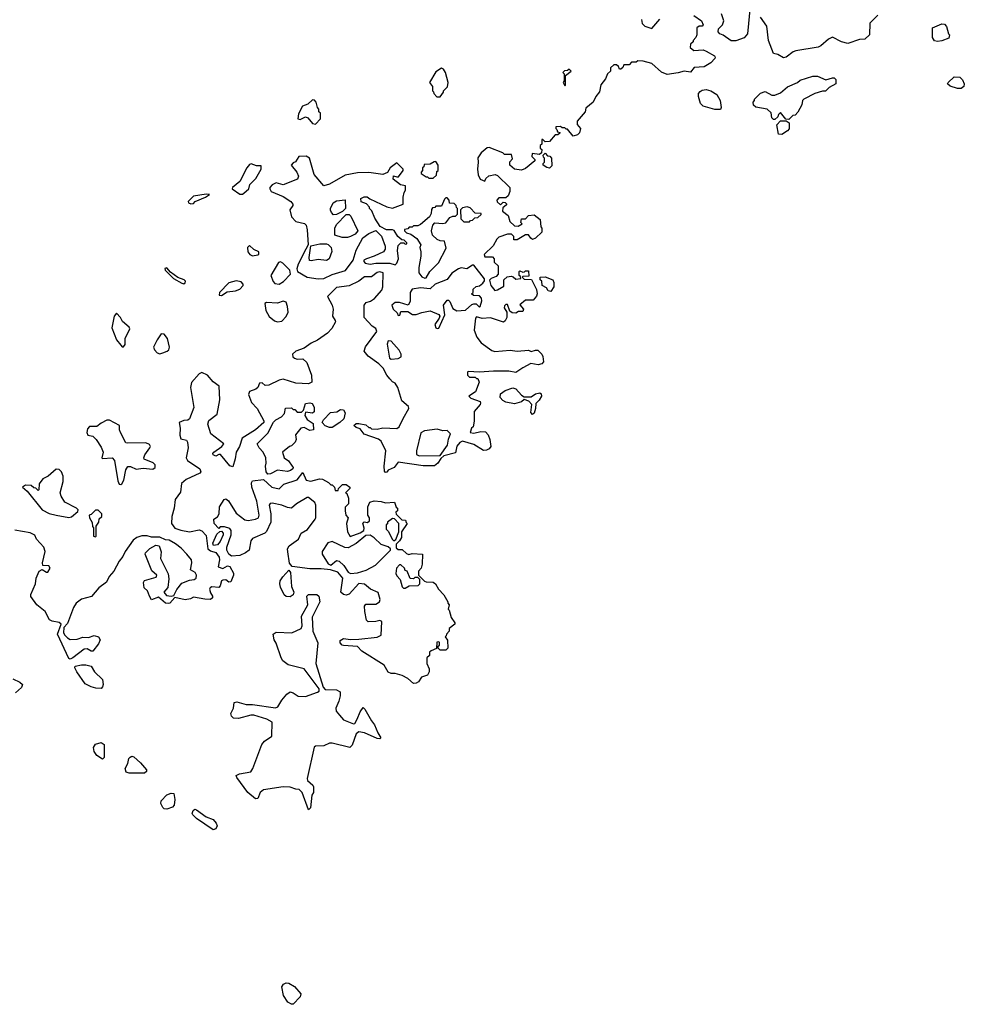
# Model space of a CAD drawing. Extents: x 2219101 to 2444320, y 201258 to 358766.
# Tile 324 of 349: x 2398594 to 2405336, y 295501 to 302533. Entities that reach past the tile are written whole.
import ezdxf

# ---------------------------------------------------------------- set-up
doc = ezdxf.new("R2010")
doc.units = 0

msp = doc.modelspace()

# ---------------------------------------------------------------- linework, layer by layer
at = {"layer": '0CON10XD'}
for points in [[(2403820, 302755), (2403788.8, 302431.2), (2403765, 302404), (2403705, 302381.2), (2403671.7, 302381.7), (2403615, 302422.5), (2403591.7, 302431.7), (2403580, 302445), (2403581.7, 302468.3), (2403610, 302495), (2403620, 302525), (2403604.2, 302575)], [(2403405, 302562.5), (2403460, 302525), (2403473, 302497), (2403465, 302487.5), (2403443.6, 302486.4), (2403427.5, 302475), (2403426.4, 302423.6), (2403420, 302405), (2403400, 302385), (2403400, 302375), (2403381.7, 302358.3), (2403380, 302335), (2403405, 302312.5), (2403473.6, 302316.4), (2403495, 302308), (2403553.3, 302275), (2403558.8, 302265), (2403556, 302255), (2403526, 302225), (2403480, 302195), (2403408, 302192), (2403381.7, 302158.3), (2403336.4, 302166.4), (2403295, 302153.8), (2403215, 302141.2), (2403175, 302157.5), (2403105, 302220), (2403045, 302237.5), (2403005, 302240), (2402995, 302230), (2402961.7, 302228.3), (2402945, 302210), (2402905, 302210), (2402898.3, 302191.7), (2402885, 302180), (2402875, 302180), (2402868.3, 302198.3), (2402855, 302210), (2402835, 302210), (2402811.7, 302188.3), (2402810, 302165), (2402790, 302145), (2402775, 302110), (2402743, 302067), (2402733, 302017), (2402707.5, 301985), (2402687.5, 301945), (2402635, 301900), (2402630, 301875), (2402573, 301807), (2402572.5, 301785), (2402597.5, 301755), (2402590, 301725), (2402575, 301710), (2402545, 301700), (2402505, 301750), (2402495, 301750), (2402485, 301760), (2402465, 301760), (2402455, 301770), (2402421.7, 301768.3), (2402420, 301755), (2402428.3, 301748.3), (2402431.7, 301731.7), (2402448.3, 301728.3), (2402448.3, 301721.7), (2402435, 301710), (2402415, 301710), (2402375, 301662.5), (2402345, 301660), (2402328.3, 301678.3), (2402321.7, 301678.3), (2402320, 301645), (2402310, 301635), (2402310, 301615), (2402320, 301605), (2402318.3, 301581.7), (2402305, 301570), (2402251.7, 301578.3), (2402250, 301555), (2402270, 301535), (2402270, 301525), (2402205, 301470), (2402175, 301458.8), (2402126.4, 301466.4), (2402092.5, 301495), (2402093, 301517), (2402111.7, 301538.3), (2402105, 301570), (2402055, 301570), (2402041.7, 301581.7), (2401945, 301620), (2401931.7, 301618.3), (2401887, 301583), (2401863, 301547), (2401867.5, 301515), (2401862.5, 301465), (2401867.5, 301425), (2401880, 301395), (2401915, 301380), (2401921.7, 301398.3), (2401943, 301417), (2401987, 301427), (2402005, 301420), (2402092.5, 301335), (2402092.5, 301305), (2402080, 301275), (2402065, 301260), (2402015, 301260), (2402000, 301245), (2402001.7, 301231.7), (2402025, 301210), (2402045, 301230), (2402058.3, 301228.3), (2402068.3, 301218.3), (2402068.3, 301211.7), (2402041.7, 301188.3), (2402040, 301165), (2402080, 301135), (2402091.7, 301091.7), (2402125, 301060), (2402151.7, 301058.3), (2402180, 301075), (2402170, 301085), (2402175, 301110), (2402205, 301110), (2402226.7, 301133.3), (2402265, 301140), (2402310, 301105), (2402313, 301053), (2402320, 301045), (2402320, 301015), (2402276.4, 300973.6), (2402255, 300962.5), (2402241.7, 300971.7), (2402225, 300997.5), (2402205, 300997.5), (2402145, 300960), (2402121.7, 300961.7), (2402120, 300985), (2402105, 301000), (2402075, 301000), (2402015, 300980), (2402000, 300965), (2401973, 300917), (2401910, 300855), (2401915, 300840), (2401968.3, 300838.3), (2401980, 300825), (2401981.7, 300801.7), (2402010, 300775), (2402010, 300715), (2401995, 300700), (2401960, 300685), (2401948.3, 300671.7), (2401957.5, 300635), (2401985, 300600), (2402005, 300602.5), (2402049.3, 300630.7), (2402050, 300675), (2402073, 300697), (2402101.7, 300701.7), (2402117, 300697), (2402135, 300680), (2402170, 300685), (2402168.3, 300698.3), (2402160, 300705), (2402160, 300735), (2402165, 300740), (2402185, 300730), (2402198.3, 300731.7), (2402205, 300740), (2402225, 300740), (2402228.3, 300701.7), (2402185, 300700), (2402180, 300695), (2402195, 300680), (2402248.3, 300678.3), (2402283.3, 300605), (2402286.7, 300575), (2402281.7, 300558.3), (2402259.6, 300530.5), (2402205, 300530), (2402163, 300497), (2402190, 300465), (2402185, 300450), (2402155, 300450), (2402135, 300437.5), (2402108.3, 300438.3), (2402091.7, 300451.7), (2402075, 300500), (2402065, 300500), (2402055, 300490), (2402052.5, 300475), (2402070, 300445), (2402070, 300405), (2402058.3, 300381.7), (2402047, 300373), (2401955, 300403.3), (2401895, 300400), (2401855, 300410), (2401848.3, 300401.7), (2401837.5, 300315), (2401856.4, 300266.4), (2401887.5, 300225), (2401965, 300170), (2401985, 300162.5), (2402095, 300173.3), (2402145, 300166.2), (2402225, 300172.5), (2402245, 300162.5), (2402275, 300172.5), (2402291.7, 300171.7), (2402320, 300145), (2402327, 300127), (2402331.7, 300088.3), (2402320, 300075), (2402295, 300067.5), (2402243, 300077), (2402185, 300047.5), (2402135, 300012.5), (2402085, 300022.5), (2401975, 300023.3), (2401875, 300016.7), (2401795, 300020), (2401790, 300015), (2401790, 299995), (2401805, 299980), (2401845, 299980), (2401855, 299970), (2401865, 299970), (2401872.5, 299945), (2401847.5, 299875), (2401800, 299845), (2401815, 299830), (2401880, 299805), (2401882.5, 299795), (2401880, 299785), (2401837.5, 299735), (2401837.5, 299665), (2401830, 299625), (2401820, 299615), (2401810, 299585), (2401835, 299580), (2401885, 299592.5), (2401919.3, 299589.3), (2401937.7, 299567.7), (2401948.8, 299535), (2401956.7, 299485), (2401945, 299467.5), (2401925, 299457.5), (2401905, 299456.7), (2401835, 299500), (2401755, 299523.3), (2401736.1, 299513.9), (2401713.9, 299486.1), (2401705, 299440), (2401622.5, 299417.5), (2401600, 299400), (2401577.5, 299365), (2401555, 299347.5), (2401475, 299347.5), (2401295, 299372.5), (2401267.5, 299335), (2401223.8, 299316.2), (2401215, 299302.5), (2401205, 299300), (2401198.3, 299308.3), (2401196.7, 299345), (2401207.5, 299455), (2401173, 299523), (2401155, 299536.7), (2401053, 299573), (2401025, 299610), (2400995, 299620), (2400980, 299635), (2400995, 299650), (2401015, 299650), (2401065, 299640), (2401085, 299620), (2401095, 299620), (2401105, 299610), (2401145, 299607.5), (2401185, 299617.5), (2401285, 299612.5), (2401302.5, 299625), (2401330, 299685), (2401372.5, 299755), (2401369.3, 299769.3), (2401321.7, 299811.7), (2401292.5, 299905), (2401275, 299937.5), (2401255, 299947.5), (2401235, 299967.5), (2401213.9, 299993.9), (2401187.5, 300045), (2401157.5, 300075), (2401080.4, 300130.5), (2401053.3, 300165), (2401062.7, 300197.3), (2401142.5, 300305), (2401136.4, 300326.4), (2401110, 300345), (2401052.5, 300405), (2401053.3, 300495), (2401066.4, 300513.6), (2401097.7, 300522.3), (2401127.7, 300542.3), (2401178.3, 300601.7), (2401186.7, 300625), (2401187.5, 300725), (2401165, 300732.5), (2401145, 300726.7), (2401105, 300697.5), (2401055, 300697.5), (2401013.6, 300666.4), (2400945, 300632.5), (2400855, 300620), (2400790, 300555), (2400823.3, 300493.3), (2400831.2, 300465), (2400825.8, 300415), (2400846.7, 300385), (2400847.5, 300375), (2400823, 300327), (2400790, 300295), (2400720, 300245), (2400675, 300222.5), (2400625, 300187.5), (2400565, 300166.7), (2400541.2, 300145), (2400543.3, 300125), (2400555.9, 300115.9), (2400575, 300108.8), (2400615, 300110), (2400643.6, 300083.6), (2400677.5, 299995), (2400680, 299945), (2400655, 299933.3), (2400565, 299937.5), (2400475, 299966), (2400445, 299958.8), (2400373, 299923), (2400345, 299920), (2400325, 299940), (2400305, 299937.5), (2400293, 299907), (2400280, 299895), (2400235, 299877.5), (2400227.5, 299855), (2400249.3, 299799.3), (2400288.8, 299755), (2400337.7, 299667.7), (2400337.5, 299655), (2400276.1, 299603.9), (2400182.5, 299545), (2400163.3, 299485), (2400140, 299445), (2400133, 299397), (2400115, 299340), (2400095, 299347.5), (2400027, 299427), (2400015, 299427.5), (2399995, 299416.2), (2399976.2, 299426.2)], [(2403032.5, 302535), (2403037.5, 302505), (2403055, 302487.5), (2403105, 302470), (2403163, 302537)], [(2404720, 302565), (2404661.7, 302508.3), (2404660, 302425), (2404627, 302393), (2404588.3, 302391.7), (2404505, 302363.3), (2404460, 302375), (2404395, 302407.5), (2404366.4, 302393.6), (2404312.5, 302345), (2404293.8, 302336.2), (2404135, 302310), (2404115, 302303.3), (2404065, 302266), (2404045, 302260), (2404005, 302283.3), (2403975, 302292.5), (2403939.2, 302385), (2403927.3, 302487.3), (2403880.7, 302550.7)], [(2405145, 302377.5), (2405123, 302383), (2405110, 302405), (2405110, 302475), (2405175, 302502.5), (2405195, 302500), (2405210, 302485), (2405223, 302433), (2405230, 302425), (2405225, 302400), (2405175, 302382.5), (2405145, 302377.5)], [(2401571.7, 301981.7), (2401595, 301982.5), (2401620, 302015), (2401620, 302025), (2401647, 302053), (2401652.5, 302085), (2401632.5, 302155), (2401619.3, 302179.3), (2401605, 302187.5), (2401565, 302160), (2401520, 302085), (2401540, 302055), (2401540, 302025), (2401548.3, 302018.3), (2401550, 302005), (2401571.7, 301981.7)], [(2402485, 302060), (2402490, 302065), (2402490, 302135), (2402530, 302165), (2402515, 302180), (2402505, 302170), (2402481.7, 302168.3), (2402470, 302155), (2402480, 302145), (2402480, 302095), (2402472.5, 302085), (2402485, 302060)], [(2404085, 301820), (2404061.7, 301821.7), (2404025, 301870), (2404010, 301855), (2404005, 301840), (2403985, 301820), (2403975, 301820), (2403963, 301833), (2403957, 301867), (2403930, 301895), (2403848.3, 301908.3), (2403831.7, 301921.7), (2403830, 301945), (2403840, 301955), (2403840, 301965), (2403881.7, 302008.3), (2403915, 302020), (2403963.6, 301993.6), (2403985, 301993.3), (2404025, 302011.2), (2404075, 302053.8), (2404145, 302083.8), (2404165, 302101.2), (2404255, 302128.8), (2404289.3, 302129.3), (2404347, 302103), (2404395, 302117.5), (2404407, 302117), (2404420, 302105), (2404420, 302075), (2404371.7, 302048.3), (2404345, 302022.5), (2404325, 302022.5), (2404270, 302005), (2404190, 301965), (2404182.5, 301955), (2404177.5, 301925), (2404148.3, 301871.7), (2404128.3, 301851.7), (2404111.7, 301848.3), (2404085, 301820)], [(2405315, 302042), (2405287.7, 302042.3), (2405235, 302058), (2405216.7, 302075), (2405220, 302085), (2405265, 302123.8), (2405305, 302121.2), (2405324.1, 302104.1), (2405336.2, 302075), (2405333.3, 302055), (2405315, 302042)], [(2403555, 301891.2), (2403473.3, 301915), (2403454.2, 301934.2), (2403438.8, 301985), (2403440, 302005), (2403450.4, 302019.5), (2403465, 302028.8), (2403495, 302033.8), (2403527.5, 302025), (2403569.6, 301999.5), (2403593.3, 301955), (2403600, 301905), (2403595, 301892.5), (2403555, 301891.2)], [(2400705, 301787.5), (2400740, 301825), (2400740, 301865), (2400730, 301875), (2400730, 301895), (2400720, 301905), (2400710, 301945), (2400698.3, 301958.3), (2400685, 301960), (2400650.7, 301929.3), (2400613.3, 301915), (2400585, 301860), (2400580, 301825), (2400595, 301820), (2400635, 301840), (2400651.7, 301831.7), (2400685, 301792.5), (2400705, 301787.5)], [(2404035, 301712.5), (2404011.2, 301715), (2403998.3, 301781.7), (2404025, 301810), (2404065, 301810), (2404086.4, 301796.4), (2404085.8, 301754.2), (2404075, 301740), (2404035, 301712.5)], [(2400725, 300682), (2400765, 300684), (2400825, 300712), (2400919.3, 300740.7), (2400973.6, 300816.4), (2400995, 300887.5), (2401044.2, 300975.8), (2401085, 301006.7), (2401135, 301027.5), (2401177, 300987), (2401202.5, 300915), (2401202.5, 300895), (2401190, 300875), (2401125, 300843.3), (2401070, 300825), (2401050, 300815), (2401050, 300805), (2401060, 300795), (2401095, 300786.7), (2401136.1, 300793.9), (2401235, 300793.3), (2401275, 300782.5), (2401286.4, 300793.6), (2401297.5, 300825), (2401290, 300885), (2401295, 300920), (2401315, 300940), (2401335, 300940), (2401345, 300930), (2401358.3, 300931.7), (2401358.3, 300938.3), (2401338.3, 300958.3), (2401321.7, 300961.7), (2401293.6, 300983.6), (2401267, 301027), (2401255, 301032.5), (2401213, 301033), (2401167, 301057), (2401130, 301115), (2401107, 301167), (2401090, 301185), (2401090, 301195), (2401068.3, 301218.3), (2401031.7, 301231.7), (2401030, 301255), (2401053, 301267), (2401075, 301267.5), (2401093, 301253), (2401215, 301196), (2401255, 301186), (2401330, 301215), (2401330, 301265), (2401338.3, 301298.3), (2401346.7, 301315), (2401346.7, 301346.7), (2401313, 301353), (2401260, 301395), (2401261.7, 301418.3), (2401285, 301410), (2401298.3, 301411.7), (2401330, 301455), (2401330, 301465), (2401285, 301510), (2401237.5, 301475), (2401218.3, 301441.7), (2401185, 301427.5), (2401085, 301441.2), (2401005, 301438), (2400917.3, 301422.7), (2400805, 301359.2), (2400766.1, 301346.1), (2400696.4, 301426.4), (2400662.5, 301545), (2400637.7, 301557.7), (2400587.5, 301555), (2400563, 301517), (2400545, 301510), (2400532.5, 301495), (2400573.3, 301445), (2400583.3, 301415), (2400577.5, 301395), (2400475, 301353.8), (2400425, 301367.5), (2400395, 301352.5), (2400380, 301335), (2400380, 301325), (2400390, 301305), (2400475, 301270), (2400530, 301235), (2400542.5, 301215), (2400542.5, 301205), (2400522.5, 301175), (2400533.3, 301125), (2400565, 301092.5), (2400626.4, 301076.4), (2400640, 301065), (2400647, 301033), (2400652.5, 300925), (2400637.5, 300895), (2400582.3, 300787.7), (2400573, 300753), (2400577.5, 300735), (2400645, 300694), (2400725, 300682)], [(2401545, 301400), (2401568.3, 301421.7), (2401572.5, 301447.5), (2401580, 301455), (2401580, 301495), (2401565, 301520), (2401551.7, 301518.3), (2401525, 301500), (2401481.7, 301498.3), (2401478.3, 301481.7), (2401470, 301475), (2401470, 301455), (2401460, 301445), (2401460, 301435), (2401495, 301410), (2401505, 301410), (2401515, 301400), (2401545, 301400)], [(2402375, 301472.5), (2402356.7, 301476.7), (2402330, 301495), (2402330, 301505), (2402340, 301515), (2402340, 301545), (2402331.7, 301551.7), (2402330, 301565), (2402345, 301580), (2402361.7, 301561.7), (2402378.3, 301558.3), (2402390, 301545), (2402391.7, 301488.3), (2402375, 301472.5)], [(2400185, 301286.2), (2400195, 301293.3), (2400230, 301325), (2400237.5, 301355), (2400280.7, 301399.3), (2400317.5, 301465), (2400318.3, 301488.3), (2400285, 301488), (2400245.9, 301504.1), (2400235, 301498.6), (2400215, 301473.8), (2400165, 301376.7), (2400112.5, 301335), (2400110, 301325), (2400165, 301286.7), (2400185, 301286.2)], [(2399815, 301217.5), (2399835, 301220), (2399846.4, 301233.6), (2399920, 301265), (2399950, 301285), (2399925, 301287.5), (2399835, 301272.5), (2399797.5, 301235), (2399800, 301225), (2399815, 301217.5)], [(2400835, 301140), (2400820, 301155), (2400813, 301173), (2400812.5, 301185), (2400832.5, 301225), (2400855, 301240), (2400916.7, 301246.7), (2400920, 301185), (2400897, 301163), (2400855, 301142.5), (2400835, 301140)], [(2401485, 300687.5), (2401495, 300690), (2401522.5, 300735), (2401583.6, 300796.4), (2401638.3, 300901.7), (2401625, 300950), (2401595, 300953.8), (2401575, 300963.8), (2401541.2, 300995), (2401533.3, 301025), (2401542.5, 301065), (2401558.3, 301081.7), (2401615, 301077.5), (2401635, 301082.5), (2401665, 301120), (2401685, 301130), (2401705, 301130), (2401720, 301145), (2401720, 301185), (2401711.7, 301191.7), (2401710, 301205), (2401695, 301220), (2401661.7, 301221.7), (2401660, 301245), (2401645, 301260), (2401635, 301260), (2401625, 301250), (2401605, 301200), (2401565, 301200), (2401558.3, 301191.7), (2401541.7, 301188.3), (2401533, 301177), (2401531.7, 301148.3), (2401520, 301125), (2401455, 301070), (2401435, 301060), (2401405, 301060), (2401395, 301050), (2401375, 301050), (2401365, 301040), (2401340, 301035), (2401340, 301025), (2401355, 301010), (2401385, 301000), (2401429.3, 300969.3), (2401457.5, 300925), (2401450, 300905), (2401457.5, 300875), (2401456.7, 300845), (2401443.6, 300763.6), (2401443.3, 300725), (2401465, 300697.5), (2401485, 300687.5)], [(2401805, 301090), (2401811.7, 301098.3), (2401825, 301100), (2401841.7, 301118.3), (2401865, 301120), (2401888.3, 301141.7), (2401888.3, 301148.3), (2401845, 301150), (2401808.3, 301188.3), (2401787, 301197), (2401755, 301190), (2401740, 301175), (2401741.7, 301111.7), (2401765, 301090), (2401805, 301090)], [(2400935, 300976.2), (2400896.4, 300976.4), (2400842.5, 300995), (2400842.5, 301045), (2400855, 301070), (2400925, 301142.5), (2400945, 301142.5), (2400958.8, 301128.8), (2401006.7, 301025), (2400988.8, 301001.2), (2400955, 300983.8), (2400935, 300976.2)], [(2400255, 300847.5), (2400295, 300852.5), (2400300, 300855), (2400300, 300875), (2400265, 300892.5), (2400235, 300920), (2400220, 300905), (2400222.5, 300875), (2400237, 300857), (2400255, 300847.5)], [(2400675, 300810), (2400663.6, 300813.6), (2400660, 300835), (2400671.7, 300918.3), (2400737, 300933), (2400783, 300933), (2400796.4, 300926.4), (2400817.5, 300905), (2400823, 300877), (2400803.3, 300825), (2400785, 300814), (2400725, 300819.2), (2400675, 300810)], [(2399765, 300647.5), (2399775, 300652.5), (2399776.7, 300665), (2399767.5, 300675), (2399721.7, 300691.7), (2399670.7, 300730.7), (2399645, 300760), (2399630, 300755), (2399632.5, 300745), (2399692.5, 300685), (2399750.4, 300650.5), (2399765, 300647.5)], [(2400445, 300643.3), (2400475.9, 300664.1), (2400527.5, 300715), (2400522.5, 300745), (2400472.5, 300795), (2400455, 300802.5), (2400441.7, 300798.3), (2400386.2, 300705), (2400402.3, 300662.3), (2400415, 300650), (2400445, 300643.3)], [(2401575, 300327.5), (2401585, 300330), (2401627.5, 300425), (2401620, 300495), (2401645, 300530), (2401655, 300530), (2401665, 300520), (2401685, 300470), (2401715, 300452.5), (2401775, 300457.5), (2401821.7, 300498.3), (2401835, 300503.3), (2401852.5, 300502.5), (2401875, 300480), (2401880, 300485), (2401892.5, 300525), (2401890, 300545), (2401875, 300560), (2401833, 300563), (2401820, 300575), (2401830, 300585), (2401831.7, 300608.3), (2401853, 300627), (2401877, 300633), (2401899.3, 300650.7), (2401911.7, 300668.3), (2401911.7, 300681.7), (2401835, 300780), (2401825, 300780), (2401786.4, 300753.6), (2401745, 300760), (2401725, 300753.3), (2401678.3, 300721.7), (2401645, 300677.5), (2401560, 300645), (2401525, 300610), (2401455, 300617.5), (2401395, 300607.5), (2401380, 300585), (2401380.7, 300519.3), (2401367, 300493), (2401305, 300512.5), (2401275, 300512.5), (2401250, 300495), (2401260, 300465), (2401288.3, 300438.3), (2401295, 300420), (2401308.3, 300421.7), (2401315, 300450), (2401365, 300450), (2401398.3, 300428.3), (2401425, 300427.5), (2401465, 300442.5), (2401525, 300452.5), (2401585, 300427.5), (2401592.5, 300415), (2401588.8, 300401.2), (2401556.7, 300355), (2401565, 300333.3), (2401575, 300327.5)], [(2402385, 300592.5), (2402367, 300597), (2402355, 300617.5), (2402322.5, 300635), (2402320, 300665), (2402310, 300675), (2402310, 300695), (2402345, 300697.5), (2402400, 300675), (2402407.5, 300655), (2402406.7, 300625), (2402385, 300592.5)], [(2400035, 300562.5), (2400075, 300588.8), (2400135, 300596.7), (2400165, 300607.5), (2400190, 300635), (2400190, 300645), (2400175, 300660), (2400138, 300668), (2400085.8, 300654.2), (2400020, 300585), (2400017.5, 300565), (2400035, 300562.5)], [(2400435, 300376.2), (2400465, 300380), (2400495, 300413.8), (2400509.2, 300445), (2400505.9, 300484.1), (2400495, 300516.7), (2400475, 300523.3), (2400435, 300507.5), (2400355, 300512.5), (2400343.6, 300506.4), (2400350, 300455), (2400374.1, 300414.1), (2400412.3, 300382.3), (2400435, 300376.2)], [(2399335, 300197.5), (2399346.4, 300213.6), (2399347.5, 300255), (2399380, 300325), (2399376.4, 300336.4), (2399327, 300377), (2399312.5, 300405), (2399285, 300437.5), (2399267.5, 300415), (2399251.7, 300331.7), (2399285, 300247.5), (2399315, 300207.5), (2399325, 300197.5), (2399335, 300197.5)], [(2399595, 300146.2), (2399615, 300153.3), (2399647.5, 300165), (2399657.5, 300175), (2399662.5, 300195), (2399650, 300255), (2399626.4, 300286.4), (2399605, 300290), (2399575, 300247.5), (2399550, 300195), (2399556.2, 300175), (2399575, 300153.8), (2399595, 300146.2)], [(2401245, 300107.5), (2401295, 300112.5), (2401317.5, 300125), (2401316.7, 300145), (2401303.6, 300173.6), (2401245, 300237.5), (2401225, 300240), (2401217.5, 300215), (2401232.5, 300115), (2401245, 300107.5)], [(2399976.2, 299426.2), (2399973.8, 299435), (2399980, 299445), (2400037.5, 299485), (2400050, 299505), (2399957.5, 299575), (2399936.2, 299645), (2399945, 299670), (2400002.5, 299715), (2400023, 299817), (2400017.5, 299915), (2399975, 299946.7), (2399935, 299993.8), (2399895, 300013.3), (2399875, 300003.3), (2399819.3, 299940.7), (2399813.3, 299905), (2399836.1, 299763.9), (2399805, 299682.5), (2399795, 299673.3), (2399765, 299670), (2399732.5, 299655), (2399738.8, 299615), (2399737.5, 299565), (2399745, 299540), (2399785, 299530), (2399792.5, 299515), (2399796.7, 299475), (2399782.5, 299405), (2399792.5, 299385), (2399880, 299325), (2399887.5, 299305), (2399880, 299295), (2399781.7, 299248.3), (2399749.3, 299220.7), (2399741.7, 299158.3), (2399703, 299107), (2399696.4, 299043.6), (2399680, 298985), (2399677.5, 298935), (2399701.7, 298901.7), (2399745, 298886.2), (2399805, 298876.2), (2399875, 298890), (2399895, 298882.5), (2399925, 298850), (2399937.5, 298755), (2399955, 298740), (2399995, 298726.7), (2400017.5, 298695), (2400020, 298675), (2400010, 298625), (2400045, 298612.5), (2400078.3, 298631.7), (2400095, 298627.5), (2400119.6, 298579.5), (2400121.2, 298565), (2400100.7, 298519.3), (2400087, 298517), (2400065, 298532), (2400045, 298531.2), (2400033.8, 298525), (2400025, 298490), (2400015, 298477.5), (2399965, 298482.5), (2399953.6, 298476.4), (2399950, 298465), (2399955, 298440), (2399970, 298415), (2399970, 298405), (2399955, 298393.3), (2399915, 298394.2), (2399835, 298410), (2399813.9, 298396.1), (2399775, 298390.8), (2399702.5, 298407.5), (2399665, 298366.7), (2399655, 298363.3), (2399635, 298366.7), (2399585, 298410), (2399535, 298390), (2399520, 298415), (2399507.5, 298455), (2399482.5, 298475), (2399477, 298513), (2399485, 298526.7), (2399568.3, 298551.7), (2399572.5, 298565), (2399536.4, 298596.4), (2399490, 298715), (2399492.5, 298725), (2399524.1, 298755.9), (2399565, 298780), (2399590, 298775), (2399603, 298733), (2399600, 298685), (2399653.3, 298575), (2399659.3, 298539.3), (2399651.7, 298478.3), (2399622.5, 298445), (2399641.7, 298421.7), (2399675, 298416.7), (2399695, 298420), (2399715.9, 298464.1), (2399751.7, 298508.3), (2399805, 298530), (2399840, 298535), (2399852.5, 298545), (2399856.7, 298565), (2399847.5, 298585), (2399812.5, 298605), (2399822.5, 298655), (2399820, 298675), (2399787.5, 298715), (2399747.7, 298757.7), (2399705, 298790), (2399660, 298815), (2399635, 298817.5), (2399595, 298837.5), (2399535, 298837.5), (2399505, 298846.7), (2399465, 298847.5), (2399430, 298835), (2399403.6, 298816.4), (2399346.7, 298735), (2399330.7, 298699.3), (2399303.9, 298666.1), (2399265.8, 298594.2), (2399233, 298557), (2399214, 298515), (2399160, 298475), (2399105.8, 298414.2), (2399036.1, 298393.9), (2398997.5, 298365), (2398977.5, 298335), (2398935, 298220), (2398908.3, 298191.7), (2398907.5, 298155), (2398916.4, 298136.4), (2398935, 298117.5), (2398955, 298107.5), (2399005, 298110), (2399045, 298123.3), (2399085, 298121.2), (2399125, 298136.2), (2399156.4, 298126.4), (2399167.5, 298105), (2399157.5, 298075), (2399115, 298022.5), (2399103.3, 298023.3), (2399075, 298040), (2399055, 298036.7), (2398972.5, 297975), (2398955, 297966.7), (2398945, 297970), (2398863.3, 298145), (2398890, 298215), (2398875, 298227.5), (2398825, 298237.5), (2398807, 298247), (2398775.8, 298305.8), (2398717.5, 298355), (2398673, 298413), (2398673, 298427), (2398707.5, 298505), (2398712.5, 298545), (2398732.5, 298595), (2398755, 298607.5), (2398785, 298587.5), (2398795, 298587.5), (2398812.5, 298615), (2398801.7, 298631.7), (2398760, 298635), (2398757.5, 298655), (2398776.7, 298735), (2398766.7, 298765), (2398714.2, 298824.2), (2398701.2, 298851.2), (2398669.3, 298869.3), (2398558.3, 298888.3)], [(2402255, 299712.5), (2402243, 299727), (2402250, 299785), (2402228.3, 299808.3), (2402195, 299820), (2402175, 299803.3), (2402125, 299788.8), (2402065, 299801.2), (2402042.7, 299812.7), (2402022.5, 299835), (2402025, 299860), (2402060, 299885), (2402115, 299903.3), (2402135, 299897.5), (2402175, 299852.5), (2402195, 299840), (2402245, 299840), (2402275, 299860), (2402307, 299867), (2402315, 299860), (2402317.5, 299845), (2402302.5, 299815), (2402278.3, 299791.7), (2402276.7, 299755), (2402266.1, 299723.9), (2402255, 299712.5)], [(2400365, 299287.5), (2400353, 299303), (2400347.5, 299345), (2400352.5, 299365), (2400350, 299405), (2400332.5, 299445), (2400302.5, 299475), (2400290, 299505), (2400365, 299580), (2400405, 299657.5), (2400422.5, 299675), (2400463, 299697), (2400485, 299720), (2400491.7, 299758.3), (2400535, 299760), (2400545, 299750), (2400558.3, 299748.3), (2400575, 299730), (2400605, 299730), (2400620, 299745), (2400635, 299792.5), (2400665, 299796.7), (2400680.7, 299790.7), (2400696.4, 299766.4), (2400697, 299733), (2400685, 299722.5), (2400635, 299730), (2400630, 299705), (2400647, 299677), (2400688.3, 299648.3), (2400690, 299605), (2400665, 299600), (2400625, 299620), (2400600, 299615), (2400563, 299567), (2400567.5, 299535), (2400560, 299515), (2400535, 299490), (2400520, 299485), (2400470, 299445), (2400482.5, 299405), (2400511.7, 299381.7), (2400540, 299345), (2400546.7, 299335), (2400542.5, 299325), (2400527.7, 299312.3), (2400505, 299306.2), (2400435, 299316.2), (2400385, 299290), (2400365, 299287.5)], [(2400825, 299620), (2400805, 299620), (2400775, 299632.5), (2400752.5, 299655), (2400762.5, 299675), (2400811.7, 299728.3), (2400857, 299733), (2400885, 299750), (2400905, 299746.7), (2400916.7, 299725), (2400907, 299683), (2400880, 299655), (2400825, 299620)], [(2399315, 299212.5), (2399323, 299217), (2399337.5, 299245), (2399350.7, 299319.3), (2399365, 299342.5), (2399385, 299342.5), (2399425, 299323.3), (2399475, 299331.2), (2399545, 299323.3), (2399560, 299335), (2399560, 299355), (2399547, 299367), (2399482.5, 299395), (2399480, 299405), (2399487.5, 299425), (2399523.3, 299475), (2399526.7, 299485), (2399519.6, 299499.5), (2399495, 299510), (2399365, 299507.5), (2399351.7, 299511.7), (2399313.3, 299585), (2399306.7, 299605), (2399307.5, 299635), (2399235, 299673.3), (2399217, 299673), (2399175, 299652.5), (2399145, 299627.5), (2399093, 299627), (2399078.3, 299611.7), (2399072.5, 299585), (2399080, 299565), (2399115, 299557.5), (2399140, 299535), (2399175, 299480), (2399190, 299445), (2399180, 299405), (2399185, 299400), (2399253, 299403), (2399270, 299385), (2399295, 299240), (2399303.3, 299215), (2399315, 299212.5)], [(2401445, 299417.5), (2401595, 299420), (2401647.5, 299495), (2401653.6, 299536.4), (2401670, 299575), (2401645, 299600), (2401615, 299597.5), (2401575, 299608.8), (2401484.2, 299595.8), (2401458.3, 299581.7), (2401426.7, 299455), (2401427.5, 299427.5), (2401445, 299417.5)], [(2398945, 298976.7), (2398965, 298983.3), (2399009.3, 299020.7), (2399011.7, 299031.7), (2399000, 299045), (2398917, 299087), (2398889.3, 299129.3), (2398883.3, 299155), (2398903.3, 299235), (2398903.6, 299273.6), (2398893.6, 299303.6), (2398875, 299320), (2398855, 299323.3), (2398797.3, 299272.7), (2398760, 299255), (2398733, 299217), (2398730, 299175), (2398725, 299170), (2398708.3, 299188.3), (2398695, 299190), (2398676.4, 299206.4), (2398635, 299208.8), (2398613.3, 299195), (2398646.4, 299166.4), (2398755, 299032.5), (2398805, 299007.5), (2398855, 298993.3), (2398945, 298976.7)], [(2401405, 297793.3), (2401365, 297827.5), (2401325, 297850), (2401275, 297862.5), (2401245, 297862.5), (2401225, 297872.5), (2401195, 297922.5), (2401035, 298022.5), (2401005, 298056.7), (2400905, 298063.8), (2400895, 298066.7), (2400882.3, 298082.3), (2400881.7, 298098.3), (2400905, 298113.3), (2400956.4, 298106.4), (2401015, 298108.8), (2401146.1, 298123.9), (2401173.6, 298136.4), (2401180, 298235), (2401165, 298242.5), (2401136, 298234), (2401082, 298232), (2401070, 298245), (2401056.4, 298306.4), (2401056.2, 298345), (2401065, 298360), (2401135, 298360), (2401162.5, 298375), (2401167, 298393), (2401153, 298443), (2401097.5, 298465), (2401055, 298502.5), (2401015, 298507.5), (2400945, 298430), (2400925, 298423.3), (2400905, 298426.7), (2400886.7, 298445), (2400900, 298545), (2400865, 298586.7), (2400813.6, 298603.6), (2400745, 298611.2), (2400665, 298611.2), (2400538.3, 298628.3), (2400520.7, 298650.7), (2400508.3, 298731.7), (2400506.7, 298755), (2400516.7, 298775), (2400585, 298823.3), (2400603.8, 298866.2), (2400647.7, 298892.3), (2400702.5, 298965), (2400707.5, 298975), (2400707.5, 299065), (2400700, 299085), (2400655, 299120), (2400645, 299120), (2400570, 299075), (2400535, 299043.3), (2400505, 299048.8), (2400465, 299066), (2400395, 299081.2), (2400381.2, 299078.8), (2400373.8, 299065), (2400386.2, 299005), (2400386, 298945), (2400355, 298877.5), (2400343.6, 298866.4), (2400255, 298827.5), (2400245, 298810), (2400231.2, 298745), (2400206.7, 298725), (2400165, 298705.8), (2400105, 298702.5), (2400087.5, 298715), (2400072.5, 298745), (2400072.5, 298765), (2400102.5, 298855), (2400102.5, 298885), (2400095, 298900), (2400055, 298910), (2400025, 298910), (2400015, 298900), (2399982.5, 298935), (2399980, 298965), (2400006.4, 298983.6), (2400016.7, 299003.3), (2400020, 299055), (2400052.9, 299107.1), (2400065, 299110), (2400085.6, 299095.6), (2400138.8, 299008.8), (2400200.9, 298960.9), (2400225, 298955.7), (2400277.5, 298965), (2400298.8, 298975), (2400304.1, 298994.1), (2400285.7, 299095), (2400251.2, 299195), (2400247.5, 299225), (2400255, 299240), (2400335, 299250), (2400393.9, 299193.9), (2400445, 299182.5), (2400480, 299215), (2400573.6, 299246.4), (2400615, 299300), (2400640, 299245), (2400673, 299237), (2400735, 299253.3), (2400755, 299252.5), (2400798.3, 299228.3), (2400815, 299210), (2400825, 299210), (2400840, 299195), (2400845, 299170), (2400868.3, 299171.7), (2400870, 299185), (2400897, 299213), (2400925, 299212.5), (2400950, 299195), (2400950, 299185), (2400920, 299155), (2400928.3, 299148.3), (2400940, 299115), (2400940, 299075), (2400918.3, 299051.7), (2400916.7, 299025), (2400922.5, 298995), (2400937.5, 298975), (2400926.7, 298935), (2400933.3, 298875), (2400953, 298843), (2401025, 298867.5), (2401050, 298885), (2401051.7, 298901.7), (2401042.5, 298937.5), (2401052.5, 298947.5), (2401077.5, 298942.5), (2401090, 298955), (2401090, 298975), (2401080, 298995), (2401080, 299055), (2401093.6, 299086.4), (2401125, 299097.5), (2401175, 299092.5), (2401205, 299082.5), (2401268.3, 299088.3), (2401281.7, 299051.7), (2401290, 299045), (2401290, 299025), (2401280, 299015), (2401281.7, 299001.7), (2401321.7, 298961.7), (2401348.3, 298958.3), (2401351.7, 298941.7), (2401360, 298935), (2401320, 298875), (2401320, 298835), (2401305, 298810), (2401281.7, 298788.3), (2401281.7, 298761.7), (2401295, 298750), (2401325, 298750), (2401355, 298720), (2401372.5, 298712.5), (2401395, 298720), (2401470, 298715), (2401467.5, 298645), (2401460, 298615), (2401440, 298595), (2401440, 298565), (2401483, 298523), (2401495, 298517.5), (2401545, 298516.7), (2401562.5, 298505), (2401582.5, 298465), (2401622.5, 298425), (2401650, 298375), (2401650, 298365), (2401660, 298355), (2401653, 298323), (2401660, 298315), (2401673, 298263), (2401700, 298225), (2401700, 298215), (2401660, 298185), (2401660, 298165), (2401640, 298145), (2401638.3, 298131.7), (2401630, 298125), (2401648.3, 298101.7), (2401650, 298045), (2401635, 298030), (2401595, 298030), (2401580, 298045), (2401581.7, 298058.3), (2401590, 298065), (2401590, 298085), (2401585, 298090), (2401571.7, 298088.3), (2401568.3, 298041.7), (2401530, 298025), (2401520, 298015), (2401518.3, 297991.7), (2401500, 297975), (2401500, 297935), (2401517, 297897), (2401517.5, 297875), (2401505, 297852.5), (2401461.7, 297838.3), (2401440, 297805), (2401425, 297793.8), (2401405, 297793.3)], [(2399135, 298840), (2399140, 298845), (2399140, 298915), (2399160, 298945), (2399161.7, 298968.3), (2399180, 298985), (2399180, 299005), (2399155, 299030), (2399135, 299030), (2399105, 299000), (2399090, 298995), (2399092.5, 298975), (2399111.7, 298941.7), (2399113, 298913), (2399120, 298905), (2399120, 298845), (2399135, 298840)], [(2401265, 298810), (2401278.3, 298821.7), (2401300, 298875), (2401300, 298935), (2401268.3, 298968.3), (2401255, 298970), (2401220, 298945), (2401218.3, 298931.7), (2401210, 298925), (2401210, 298895), (2401227, 298877), (2401253, 298823), (2401265, 298810)], [(2399978.3, 298778.3), (2399973.3, 298795), (2400001.7, 298858.3), (2400021.7, 298878.3), (2400035, 298880), (2400047, 298867), (2400046.7, 298855), (2400025, 298807.5), (2400005, 298782.5), (2399978.3, 298778.3)], [(2400955, 298576.7), (2401005, 298582.5), (2401067.7, 298602.3), (2401133.6, 298636.4), (2401240, 298745), (2401240, 298755), (2401225, 298767.5), (2401173.9, 298783.9), (2401125, 298832.5), (2401095, 298852.5), (2401065, 298850), (2400995, 298792.5), (2400939.3, 298760.7), (2400915, 298763.3), (2400825, 298806.7), (2400794, 298796), (2400753.9, 298736.1), (2400752.5, 298715), (2400797, 298647), (2400815, 298637.5), (2400855, 298670), (2400875, 298666), (2400908.8, 298635), (2400937.7, 298587.7), (2400955, 298576.7)], [(2401345, 298472.5), (2401375, 298490), (2401438.3, 298491.7), (2401450, 298505), (2401450, 298535), (2401435, 298550), (2401415, 298550), (2401405, 298540), (2401381.7, 298541.7), (2401360, 298595), (2401345, 298600), (2401340, 298615), (2401315, 298640), (2401305, 298640), (2401282.5, 298615), (2401278.3, 298578.3), (2401285, 298560), (2401310, 298535), (2401323, 298483), (2401333, 298473), (2401345, 298472.5)], [(2400525, 298411.2), (2400495, 298413.8), (2400482.5, 298425), (2400455, 298480), (2400450, 298505), (2400453.8, 298525), (2400471.2, 298555), (2400515, 298602.5), (2400526.1, 298586.1), (2400533.8, 298485), (2400550, 298445), (2400546.7, 298425), (2400525, 298411.2)], [(2400655, 296890), (2400610, 297015), (2400590, 297035), (2400565, 297037.5), (2400525, 297052.5), (2400475, 297053.3), (2400335, 297033.3), (2400310, 297015), (2400295, 296970), (2400278.3, 296968.3), (2400222.5, 297015), (2400145, 297120), (2400140, 297135), (2400163.6, 297146.4), (2400245, 297162.5), (2400258.8, 297185), (2400323, 297357), (2400340.4, 297379.5), (2400393.9, 297416.1), (2400396.2, 297515), (2400358.7, 297538.7), (2400265, 297567.1), (2400243.2, 297566.8), (2400155, 297541.4), (2400120, 297545), (2400105, 297560), (2400100.8, 297579.2), (2400120, 297615), (2400123.9, 297656.1), (2400145, 297662.5), (2400211.7, 297641.7), (2400255, 297643.3), (2400420.7, 297619.3), (2400436.7, 297625), (2400465.9, 297674.1), (2400500, 297715), (2400525, 297732.5), (2400545, 297726.7), (2400581.2, 297701.2), (2400635, 297698.8), (2400720.7, 297729.3), (2400731.7, 297738.3), (2400732.5, 297755), (2400625, 297896.7), (2400510, 297925), (2400472.5, 297955), (2400460, 297975), (2400425, 298080), (2400410, 298105), (2400403.3, 298145), (2400425, 298158.8), (2400536.1, 298153.9), (2400602.5, 298185), (2400610, 298205), (2400605.9, 298274.1), (2400650, 298355), (2400642.5, 298415), (2400655, 298427.5), (2400715, 298427.5), (2400730, 298415), (2400736.7, 298375), (2400681.2, 298265), (2400686.7, 298165), (2400723, 298083), (2400707.5, 297935), (2400760, 297765), (2400775, 297750), (2400855, 297747.5), (2400881.7, 297731.7), (2400882.5, 297705), (2400872.5, 297665), (2400850, 297615), (2400852.5, 297595), (2400875.7, 297565.7), (2400905, 297533.8), (2400976.4, 297503.6), (2400985, 297507.5), (2401003.6, 297536.4), (2401025, 297590), (2401045, 297620), (2401058, 297608), (2401104.5, 297524.5), (2401127, 297497), (2401150.4, 297440.5), (2401172.5, 297405), (2401165, 297397.5), (2401145, 297400), (2401055, 297438.8), (2401015, 297446.7), (2400995, 297432.5), (2400967.7, 297352.3), (2400950, 297335), (2400825, 297366.2), (2400805, 297366.2), (2400765, 297346), (2400705, 297343.8), (2400695, 297336.7), (2400646.7, 297115), (2400649.3, 297099.3), (2400686.4, 297066.4), (2400690, 297055), (2400690, 297015), (2400680, 296995), (2400670, 296905), (2400655, 296890)], [(2399175, 297757.5), (2399138.3, 297758.3), (2399105, 297767.5), (2399060.7, 297790.7), (2399002.5, 297875), (2398987.5, 297905), (2398990, 297915), (2399035, 297926.2), (2399066.1, 297926.1), (2399105, 297916.7), (2399128, 297875), (2399185, 297820), (2399189.2, 297785), (2399185, 297767.5), (2399175, 297757.5)], [(2398545.9, 297825.9), (2398595, 297801.2), (2398613.3, 297785), (2398607.3, 297762.7), (2398565, 297725.7)], [(2399185, 297252.5), (2399145, 297278.8), (2399125, 297306.7), (2399120, 297335), (2399135, 297360), (2399175, 297370), (2399197, 297357), (2399197.5, 297265), (2399185, 297252.5)], [(2399485, 297152.5), (2399375, 297152.5), (2399355, 297160), (2399347.5, 297185), (2399365, 297220), (2399374.1, 297255.9), (2399383.6, 297266.4), (2399395, 297272.5), (2399408.3, 297268.3), (2399457.5, 297225), (2399500, 297175), (2399500, 297165), (2399485, 297152.5)], [(2399645, 296893.8), (2399626.4, 296896.4), (2399616.4, 296906.4), (2399602.5, 296935), (2399603.3, 296955), (2399645, 296996.7), (2399675, 297010), (2399695, 297007.5), (2399700.8, 296965), (2399697.3, 296922.7), (2399685, 296908.8), (2399645, 296893.8)], [(2399975, 296746.7), (2399855, 296828.8), (2399830, 296855), (2399826, 296865), (2399831.2, 296885), (2399845, 296893.8), (2399855, 296891.2), (2399925, 296841.2), (2399975, 296820), (2399996.7, 296795), (2400003.3, 296775), (2399995, 296753.3), (2399975, 296746.7)], [(2400535, 295501.2), (2400507.3, 295517.3), (2400478, 295565), (2400466, 295625), (2400476.7, 295645), (2400495, 295654), (2400515, 295651.4), (2400555, 295628.6), (2400600, 295575), (2400596.2, 295555), (2400545, 295503.3), (2400535, 295501.2)]]:
    msp.add_lwpolyline(points, dxfattribs=at)

doc.saveas('drawing.dxf')
